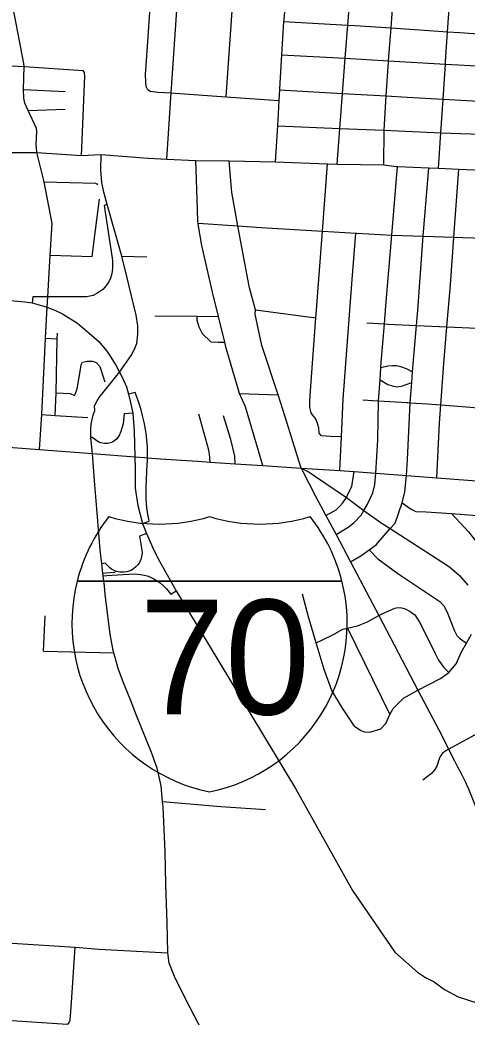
# Model space of a CAD drawing. Extents: x 1755200 to 1902939, y 644115 to 788070.
# Drawn here: x 1842872 to 1847744, y 703837 to 714701 of the extents above; entities that cross this region are included whole.
import ezdxf

# ---------------------------------------------------------------- set-up
doc = ezdxf.new("R2010")
doc.units = 0
for name, color, linetype in [('GM_X_City_Street', 7, 'Continuous'), ('GM_X_Interchange_Ramps', 7, 'Continuous'), ('GM_X_Interstate_Route', 7, 'Continuous'), ('GM_X_Interstate_Shield', 7, 'Continuous'), ('GM_X_US_Route', 7, 'Continuous')]:
    doc.layers.add(name, color=color, linetype=linetype)

msp = doc.modelspace()

# ---------------------------------------------------------------- linework, layer by layer
at = {"layer": 'GM_X_City_Street'}
for points in [[(1846836, 713122), (1846840, 713500), (1846863, 713873), (1846886, 714244), (1846887, 714257), (1846915, 714615), (1846942, 714976), (1846966, 715278), (1846996, 715563), (1847001, 715640), (1847015, 715946), (1847031, 716098), (1847038, 716245), (1847054, 716543), (1847080, 716846), (1847136, 717748)], [(1845118, 713864), (1845247, 715686), (1845274, 716069), (1845285, 716229), (1845335, 716782), (1845345, 716914), (1845339, 717125), (1845333, 717241), (1845329, 717419), (1845294, 717532)], [(1844472, 713184), (1844520, 713906), (1844642, 715713), (1844644, 715740), (1844677, 716273), (1844712, 716818), (1844752, 717444)], [(1843055, 713265), (1843047, 713343), (1843055, 713486), (1843052, 713520), (1842960, 713716), (1842924, 713794), (1842916, 713848), (1842910, 713944), (1842918, 714195), (1842915, 714226), (1842766, 715007), (1842718, 715263), (1842710, 715305), (1842618, 715578), (1842413, 716004), (1842342, 716131), (1842296, 716270), (1842219, 716524), (1842162, 716745), (1842159, 716873), (1842189, 717112)], [(1844262, 713947), (1844247, 713976), (1844242, 714028), (1844240, 714104), (1844268, 714519), (1844289, 714787), (1844317, 715153)], [(1846330, 713130), (1846359, 713520), (1846388, 713900), (1846417, 714283), (1846444, 714646), (1846472, 715011)], [(1847535, 714618), (1847556, 714935)], [(1845745, 714685), (1846444, 714646), (1846521, 714642), (1846915, 714615), (1847532, 714573), (1847666, 714564), (1848158, 714528), (1848628, 714492), (1848746, 714487), (1849020, 714475), (1849607, 714451)], [(1847510, 714248), (1847510, 714248), (1847532, 714573), (1847535, 714618), (1847535, 714618)], [(1845723, 714322), (1846417, 714283), (1846887, 714257), (1847508, 714221), (1847921, 714198), (1848101, 714188), (1848102, 714188)], [(1847431, 713086), (1847457, 713473), (1847482, 713838), (1847508, 714221), (1847510, 714248)], [(1842495, 714217), (1842918, 714195)], [(1842918, 714195), (1843562, 714152)], [(1843542, 713226), (1843580, 714084), (1843575, 714128), (1843562, 714152)], [(1842910, 713944), (1843365, 713921)], [(1844262, 713947), (1844291, 713924), (1844373, 713916), (1844520, 713906), (1844562, 713903)], [(1844562, 713903), (1844563, 713903), (1845118, 713864), (1845694, 713824)], [(1845701, 713940), (1846388, 713900), (1846863, 713873), (1847091, 713859), (1847482, 713838), (1847998, 713809), (1848076, 713805)], [(1842960, 713716), (1843366, 713728)], [(1845677, 713548), (1846359, 713520), (1846840, 713500), (1846996, 713493), (1847457, 713473), (1847780, 713459), (1848072, 713449), (1848394, 713439), (1848705, 713425), (1848765, 713422), (1849533, 713412)], [(1842545, 713258), (1843055, 713257), (1843542, 713226), (1843756, 713236), (1844270, 713194), (1844271, 713194)], [(1843085, 710020), (1843109, 710402), (1843149, 711234), (1843170, 711571), (1843177, 711685), (1843203, 712139), (1843223, 712485), (1843137, 712939), (1843098, 713083), (1843055, 713257), (1843055, 713265)], [(1843663, 709976), (1843643, 710151), (1843643, 710240), (1843648, 710296), (1843658, 710348), (1843669, 710395), (1843689, 710447), (1843686, 710498), (1843715, 710553), (1843746, 710601), (1843827, 710701), (1843957, 710862), (1844084, 711045), (1844118, 711106), (1844146, 711176), (1844156, 711278), (1844156, 711367), (1844138, 711483), (1844110, 711604), (1844041, 711891), (1843982, 712128), (1843824, 712689), (1843785, 712825), (1843764, 712930), (1843753, 713067), (1843756, 713236)], [(1844271, 713194), (1844472, 713184), (1844788, 713171), (1845151, 713167), (1845653, 713154)], [(1845517, 709846), (1845331, 710485), (1845265, 710632), (1845120, 711124), (1845103, 711192), (1845035, 711470), (1844970, 711734), (1844855, 712242), (1844817, 712456), (1844814, 712486), (1844812, 712502), (1844806, 712641), (1844788, 713171)], [(1845937, 709818), (1845930, 709838), (1845763, 710377), (1845684, 710617), (1845506, 711155), (1845434, 711497), (1845438, 711543), (1845374, 711782), (1845328, 712011), (1845246, 712457), (1845180, 712821), (1845151, 713167)], [(1846168, 712400), (1846222, 713133)], [(1846751, 709764), (1846773, 710125), (1846779, 710551), (1846796, 710781), (1846805, 710915), (1846809, 710969), (1846843, 711390), (1846859, 711587), (1846925, 712357), (1846985, 713106)], [(1847084, 709738), (1847096, 709913), (1847124, 710530), (1847134, 710665), (1847142, 710752), (1847151, 710866), (1847194, 711373), (1847208, 711539), (1847267, 712346), (1847267, 712347), (1847327, 713091)], [(1847415, 709711), (1847444, 710307), (1847458, 710507), (1847489, 710959), (1847523, 711358), (1847562, 711815), (1847600, 712335), (1847655, 713077)], [(1843137, 712939), (1843695, 712923), (1843710, 712917), (1843718, 712906)], [(1843696, 712411), (1843740, 712748)], [(1844814, 712486), (1845246, 712457), (1845499, 712440), (1846168, 712399), (1846172, 712399), (1846532, 712379), (1846543, 712378)], [(1843659, 712122), (1843696, 712411), (1843696, 712411)], [(1846374, 710160), (1846258, 710161), (1846157, 710170), (1846134, 710200), (1846128, 710257), (1846113, 710303), (1846095, 710356), (1846060, 710397), (1846045, 710420), (1846030, 710478), (1846032, 710548), (1846041, 710712), (1846095, 711457), (1846098, 711497), (1846168, 712399), (1846168, 712400)], [(1846357, 709791), (1846374, 710160), (1846393, 710570), (1846445, 711250), (1846493, 711872), (1846532, 712379)], [(1846543, 712378), (1846543, 712378), (1846925, 712357), (1847267, 712346), (1847600, 712335), (1847697, 712332), (1847931, 712322), (1848287, 712306), (1848612, 712292), (1848618, 712292), (1848950, 712275), (1849270, 712259)], [(1843203, 712139), (1843659, 712122)], [(1843982, 712128), (1844254, 712119)], [(1845438, 711543), (1846095, 711457)], [(1844342, 711479), (1844800, 711472)], [(1844800, 711472), (1845035, 711470)], [(1844800, 711472), (1844801, 711431), (1844822, 711356), (1844856, 711286), (1844952, 711195), (1845032, 711192), (1845103, 711192)], [(1846651, 711402), (1846843, 711390), (1846885, 711388), (1847194, 711373), (1847523, 711358), (1847854, 711343), (1847950, 711339), (1848207, 711324), (1848462, 711310), (1848537, 711310), (1848535, 711280), (1848879, 711266), (1848883, 711266), (1849043, 711285), (1849208, 711282), (1849375, 711276)], [(1843257, 710393), (1843268, 710640), (1843277, 711228), (1843280, 711290)], [(1843149, 711234), (1843277, 711228)], [(1843268, 710640), (1843420, 710632), (1843467, 710609), (1843479, 710631), (1843496, 710683), (1843533, 710894), (1843538, 710943), (1843555, 710971), (1843604, 710983), (1843661, 710983), (1843702, 710969), (1843741, 710925), (1843797, 710760)], [(1846805, 710915), (1846880, 710931), (1846932, 710937), (1846974, 710936), (1847020, 710927), (1847079, 710905), (1847151, 710866)], [(1846796, 710781), (1846882, 710728), (1846928, 710715), (1846983, 710703), (1847042, 710715), (1847080, 710728), (1847142, 710752)], [(1845265, 710632), (1845684, 710617)], [(1846609, 710562), (1846769, 710552), (1846779, 710551)], [(1846779, 710551), (1847088, 710533), (1847098, 710532)], [(1847098, 710532), (1847124, 710530), (1847312, 710519), (1847458, 710507), (1847781, 710481), (1848071, 710457), (1848142, 710452), (1848468, 710429), (1848694, 710413), (1848816, 710404), (1849125, 710382), (1849159, 710380), (1849173, 710379)], [(1843109, 710402), (1843257, 710393), (1843610, 710368)], [(1844946, 709883), (1844939, 709973), (1844930, 710014), (1844820, 710406)], [(1845218, 709865), (1845215, 709948), (1845168, 710131), (1845089, 710389)], [(1843776, 708670), (1843764, 708776), (1843746, 708929), (1843710, 709375), (1843689, 709635), (1843663, 709976)], [(1845937, 709818), (1845988, 709793), (1846022, 709775), (1846083, 709734), (1846340, 709558)], [(1845937, 709818), (1846357, 709791), (1846514, 709781), (1846751, 709764), (1847084, 709738), (1847415, 709711), (1847751, 709687), (1848079, 709663), (1848417, 709638), (1848771, 709611), (1849090, 709587), (1849282, 709573), (1849592, 709550), (1850196, 709502), (1850541, 709477), (1850886, 709450), (1851212, 709424), (1851530, 709403), (1851688, 709390)], [(1846206, 709300), (1846318, 709362), (1846357, 709402), (1846389, 709441), (1846430, 709497), (1846450, 709542), (1846489, 709618), (1846514, 709781)], [(1846317, 709094), (1846448, 709175), (1846510, 709223), (1846589, 709304), (1846620, 709358), (1846659, 709426), (1846717, 709548), (1846739, 709640), (1846751, 709764)], [(1846472, 708797), (1846587, 708861), (1846678, 708929), (1846752, 708984), (1846906, 709159), (1846961, 709220), (1847035, 709440), (1847065, 709558), (1847084, 709738)], [(1846340, 709558), (1846430, 709497), (1846620, 709358), (1846807, 709223), (1846906, 709159), (1847356, 708870), (1847553, 708741), (1847661, 708647), (1847753, 708544)], [(1847035, 709440), (1847135, 709370), (1847187, 709346), (1847297, 709343), (1847573, 709322), (1848321, 709264), (1848398, 709279), (1849005, 709211)], [(1847573, 709322), (1847761, 709125), (1847898, 708948), (1848014, 708802), (1848121, 708660)], [(1846678, 708929), (1846771, 708830), (1846991, 708671), (1847446, 708365), (1847490, 708316), (1847528, 708248), (1847605, 708054), (1847631, 707993), (1847661, 707967), (1847737, 707909)], [(1843792, 708534), (1843780, 708643), (1843776, 708670)], [(1844903, 703597), (1844680, 704029), (1844557, 704280), (1844498, 704423), (1844483, 704538), (1844476, 704864), (1844462, 705285), (1844455, 705636), (1844432, 706127), (1844426, 706185), (1844410, 706357), (1844366, 706549), (1844305, 706721), (1844143, 707123), (1844075, 707293), (1844002, 707480), (1843941, 707634), (1843895, 707807), (1843889, 707831), (1843856, 708010), (1843802, 708440), (1843792, 708534)], [(1846020, 708184), (1845950, 708444)], [(1846781, 708211), (1846835, 708238), (1846957, 708292), (1846989, 708300), (1847029, 708297), (1847070, 708284), (1847125, 708257), (1847173, 708219), (1847227, 708141), (1847336, 707925), (1847397, 707799), (1847433, 707724), (1847489, 707647), (1847544, 707592)], [(1843127, 707824), (1843145, 708207)], [(1846517, 707005), (1846386, 707202), (1846271, 707395), (1846187, 707623), (1846099, 707916), (1846033, 708137), (1846020, 708184), (1846020, 708184)], [(1846099, 707916), (1846168, 707946), (1846282, 708000), (1846389, 708064), (1846442, 708074), (1846549, 708099), (1846660, 708144), (1846781, 708211)], [(1846442, 708074), (1846902, 707134)], [(1846517, 707005), (1846587, 706959), (1846625, 706946), (1846683, 706940), (1846805, 706978), (1846858, 707036), (1846902, 707134), (1846940, 707200), (1847051, 707312), (1847209, 707397), (1847453, 707527), (1847544, 707592), (1847624, 707687), (1847684, 707817), (1847737, 707909), (1847793, 708009)], [(1843127, 707824), (1843895, 707807)], [(1847543, 706757), (1847828, 706911), (1847899, 706971), (1847956, 707058), (1848018, 707156), (1848040, 707197), (1848047, 707210)], [(1847543, 706757), (1847476, 706712), (1847450, 706677), (1847432, 706630), (1847419, 706578), (1847394, 706533), (1847355, 706491), (1847262, 706417)], [(1844426, 706185), (1845060, 706130), (1845548, 706100)], [(1838207, 704127), (1839393, 704014), (1839902, 703984), (1840844, 703924), (1840969, 703916), (1841699, 703871), (1842395, 703825), (1843277, 703767), (1843385, 703760), (1843405, 703770), (1843420, 703802), (1843432, 703994), (1843475, 704598)], [(1842787, 704642), (1843475, 704598), (1843732, 704578), (1844483, 704538)]]:
    msp.add_lwpolyline(points, dxfattribs=at)
at = {"layer": 'GM_X_Interchange_Ramps'}
for points in [[(1843824, 712689), (1843788, 712679), (1843876, 712104), (1843879, 712075), (1843880, 712042), (1843879, 712001), (1843876, 711960), (1843869, 711923), (1843857, 711886), (1843839, 711848), (1843823, 711823), (1843799, 711792), (1843774, 711766), (1843742, 711741), (1843711, 711722), (1843670, 711700), (1843633, 711690), (1843600, 711685), (1843177, 711685), (1843014, 711684), (1843004, 711618)], [(1844263, 709929), (1844262, 709993), (1844260, 710054), (1844256, 710116), (1844250, 710175), (1844241, 710239), (1844230, 710301), (1844220, 710347), (1844209, 710391), (1844192, 710453), (1844170, 710522), (1844126, 710641), (1844055, 710624)], [(1844103, 710415), (1844009, 710408), (1844001, 710339), (1843995, 710302), (1843983, 710255), (1843971, 710217), (1843953, 710175), (1843929, 710138), (1843888, 710105), (1843859, 710092), (1843827, 710085), (1843792, 710085), (1843753, 710093), (1843732, 710102), (1843659, 710152), (1843643, 710151)], [(1844206, 709213), (1844281, 709240), (1844263, 709338), (1844256, 709386), (1844251, 709433), (1844248, 709479), (1844247, 709529), (1844247, 709570), (1844248, 709610), (1844259, 709861), (1844261, 709893), (1844261, 709911), (1844263, 709929)], [(1844252, 709105), (1844174, 709077), (1844201, 708924), (1844203, 708892), (1844198, 708854), (1844189, 708821), (1844178, 708797), (1844159, 708767), (1844136, 708742), (1844110, 708721), (1844082, 708704), (1844060, 708695), (1844036, 708688), (1844007, 708683), (1843980, 708683), (1843960, 708684), (1843928, 708691), (1843914, 708696), (1843900, 708701), (1843868, 708718), (1843848, 708734), (1843799, 708781), (1843764, 708776)], [(1843914, 708696), (1843907, 708679), (1843812, 708675), (1843776, 708670)], [(1843780, 708643), (1843820, 708648), (1844117, 708665), (1844150, 708664), (1844187, 708660), (1844224, 708653), (1844258, 708643), (1844289, 708632), (1844330, 708613), (1844368, 708591), (1844400, 708568), (1844435, 708537), (1844466, 708505), (1844516, 708446), (1844575, 708482)]]:
    msp.add_lwpolyline(points, dxfattribs=at)
at = {"layer": 'GM_X_Interstate_Route'}
for points in [[(1834152, 712239), (1834222, 712236), (1834685, 712211), (1834943, 712203), (1835214, 712158), (1835749, 712080), (1836398, 712009), (1836792, 711954), (1837496, 711916), (1837970, 711899), (1838154, 711892), (1838298, 711887), (1839238, 711856), (1839837, 711849), (1840536, 711804), (1840718, 711794), (1841425, 711750), (1842490, 711668), (1842925, 711631), (1843004, 711618), (1843170, 711571), (1843265, 711533), (1843320, 711507)], [(1843320, 711507), (1843334, 711500), (1843500, 711396), (1843626, 711290), (1843730, 711196), (1843818, 711092), (1843856, 711039), (1843917, 710941), (1843957, 710862)], [(1843957, 710862), (1843991, 710802), (1844032, 710705), (1844055, 710624), (1844076, 710533), (1844103, 710415), (1844117, 710222), (1844123, 709941)], [(1844123, 709941), (1844126, 709814), (1844128, 709598), (1844157, 709409), (1844206, 709213), (1844252, 709105), (1844279, 709041), (1844317, 708958), (1844379, 708828), (1844575, 708482), (1845875, 706328), (1846497, 705216), (1846955, 704544), (1847202, 704327), (1847292, 704268), (1847384, 704220)], [(1847384, 704220), (1847499, 704136), (1847647, 704059), (1847861, 703989)]]:
    msp.add_lwpolyline(points, dxfattribs=at)
at = {"layer": 'GM_X_Interstate_Shield'}
for p, q in [((1843495, 708587), (1846381, 708587)), ((1846381, 708587), (1843495, 708587)), ((1846381, 708587), (1843495, 708587))]:
    msp.add_line(p, q, dxfattribs=at)
for centre, start, end in [((1845313, 708127), 141.669, 165.8066), ((1844390, 711083), 253.0091, 286.9909), ((1845486, 711083), 253.0091, 286.9909), ((1844563, 708127), 14.1934, 38.331), ((1845313, 708127), 165.8066, 258.463), ((1844563, 708127), 281.537, 14.1934)]:
    msp.add_arc(centre, 1875, start, end, dxfattribs=at)
at = {"layer": 'GM_X_US_Route'}
for points in [[(1845881, 716727), (1845881, 716725), (1845849, 716208), (1845848, 716191), (1845814, 715639), (1845779, 715076), (1845778, 715063), (1845746, 714701), (1845745, 714685), (1845723, 714322), (1845701, 713949), (1845701, 713940), (1845694, 713824), (1845685, 713680)], [(1845685, 713680), (1845677, 713548), (1845653, 713154)], [(1845653, 713154), (1846222, 713133), (1846330, 713130), (1846836, 713122), (1846976, 713106), (1846985, 713106), (1847327, 713091), (1847431, 713086), (1847655, 713077), (1847993, 713062), (1848043, 713060), (1848344, 713047), (1848348, 713047), (1848672, 713037), (1848998, 713026), (1849326, 713016), (1849491, 713010)], [(1842600, 710057), (1843085, 710020), (1843519, 709987)], [(1843519, 709987), (1843663, 709976), (1844123, 709941), (1844228, 709932)], [(1844228, 709932), (1844263, 709929), (1844405, 709920), (1844805, 709893), (1844857, 709889)], [(1844857, 709889), (1844946, 709883), (1845218, 709865), (1845517, 709846), (1845937, 709818)], [(1845937, 709818), (1845949, 709789), (1846091, 709512), (1846206, 709300), (1846317, 709094), (1846472, 708797), (1846679, 708404), (1846781, 708211), (1847209, 707397), (1847469, 706903), (1847543, 706757), (1847608, 706630), (1847641, 706565)], [(1847641, 706565), (1847680, 706491), (1847729, 706389), (1847734, 706377)], [(1847734, 706377), (1847755, 706330), (1847797, 706232), (1847874, 706034), (1847941, 705809), (1848011, 705554), (1848153, 704972), (1848211, 704765), (1848284, 704567), (1848329, 704460), (1848403, 704305), (1848492, 704107), (1848583, 703927)]]:
    msp.add_lwpolyline(points, dxfattribs=at)

# ---------------------------------------------------------------- texts
at = {"layer": 'GM_X_Interstate_Shield'}
msp.add_text('70', height=1250, dxfattribs=at).set_placement((1844175, 707134))

doc.saveas('drawing.dxf')
